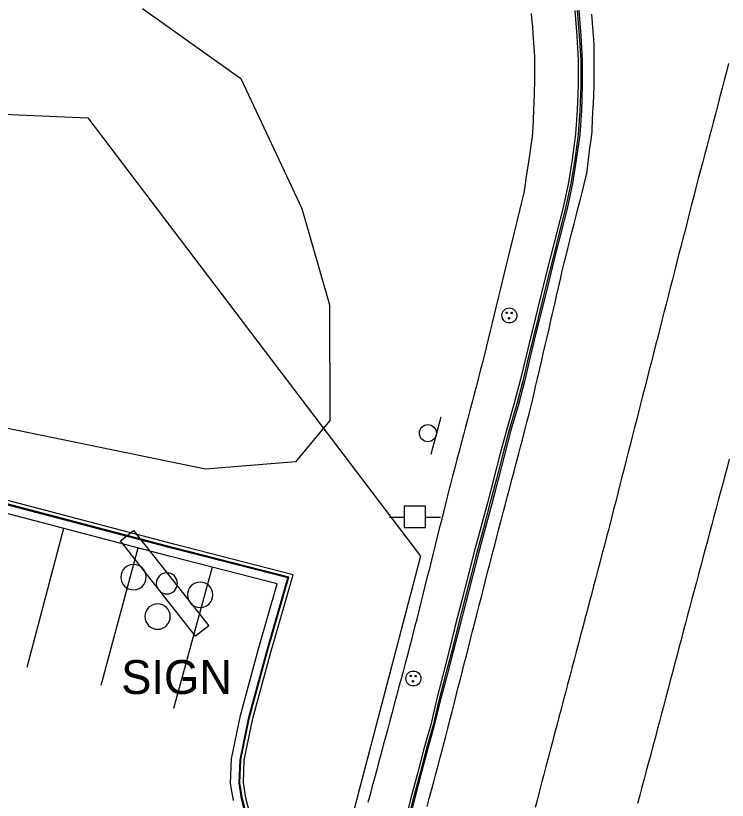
# Model space of a CAD drawing. Extents: x 1901471 to 1963503, y 756461 to 799997.
# Drawn here: x 1929483.1 to 1929567.1, y 772513.2 to 772605.7 of the extents above; entities that cross this region are included whole.
import ezdxf

# ---------------------------------------------------------------- set-up
doc = ezdxf.new("R2010")
doc.units = 0
for name, color, linetype in [('Default', 7, 'Continuous'), ('RD_EX_Bldg', 7, 'Continuous'), ('RD_EX_BldgApp', 7, 'Continuous'), ('RD_EX_Conc', 7, 'Continuous'), ('RD_EX_DR_Inlet', 7, 'Continuous'), ('RD_EX_Fence_Other', 7, 'Continuous'), ('RD_EX_Misc', 7, 'Continuous'), ('RD_EX_Road', 7, 'Continuous'), ('RD_EX_UT', 7, 'Continuous'), ('RD_EX_VEG', 7, 'Continuous'), ('RD_HC_Cl', 7, 'Continuous')]:
    doc.layers.add(name, color=color, linetype=linetype)

# ---------------------------------------------------------------- blocks, each defined once
blk = doc.blocks.new('PP')
at = {"layer": 'RD_EX_UT'}
for p, q in [((2.49, 2.51), (-2.51, 2.51)), ((-2.51, 2.51), (-2.51, -2.49)), ((2.49, -2.49), (2.49, 2.51)), ((-5.94, -0.05), (-2.47, -0.05)), ((2.42, -0.05), (6.06, -0.05)), ((-2.51, -2.49), (2.49, -2.49))]:
    blk.add_line(p, q, dxfattribs=at)
blk = doc.blocks.new('POST')
at = {"layer": 'Default'}
for start, end in [(90, 270), (270, 90)]:
    blk.add_arc((0, 0), 0.127, start, end, dxfattribs=at)
blk = doc.blocks.new('MH')
at = {"layer": 'RD_EX_DR_Inlet'}
for centre, radius in [((0, 0), 1.75), ((-0.66, 0.63), 0.175), ((0.56, 0.56), 0.175), ((-0.09, -0.66), 0.175)]:
    blk.add_circle(centre, radius, dxfattribs=at)
blk = doc.blocks.new('SIGNPOST')
at = {"layer": 'Default'}
for start, end in [(90, 270), (270, 90)]:
    blk.add_arc((0, 0), 0.127, start, end, dxfattribs=at)
blk = doc.blocks.new('SIGN')
at = {"layer": 'RD_EX_BldgApp'}
blk.add_line((-4.52, -2.02), (4.48, -2.02), dxfattribs=at)
blk.add_circle((0, 0), 2, dxfattribs=at)

msp = doc.modelspace()

# ---------------------------------------------------------------- linework, layer by layer
at = {"layer": 'RD_EX_Bldg'}
msp.add_lwpolyline([(1929497.03, 772545.01), (1929505.89, 772533.77), (1929504.33, 772532.55), (1929495.48, 772543.78)], close=True, dxfattribs=at)
at = {"layer": 'RD_EX_Conc'}
for points in [[(1929543.94, 772606.02), (1929544.04, 772605.02), (1929544.1, 772604.53), (1929544.16, 772603.53), (1929544.23, 772602.53), (1929544.3, 772601.53), (1929544.35, 772600.82), (1929544.34, 772599.82), (1929544.34, 772598.82), (1929544.33, 772597.82), (1929544.32, 772596.83), (1929544.32, 772596.54), (1929544.27, 772595.54), (1929544.23, 772594.54), (1929544.18, 772593.54), (1929544.13, 772592.54), (1929544.08, 772591.48), (1929544.08, 772591.48), (1929543.93, 772590.49), (1929543.78, 772589.51), (1929543.63, 772588.52), (1929543.48, 772587.53), (1929543.34, 772586.54), (1929543.19, 772585.55), (1929543.06, 772584.71), (1929542.82, 772583.74), (1929542.58, 772582.77), (1929542.34, 772581.8), (1929542.11, 772580.83), (1929541.87, 772579.86), (1929541.63, 772578.89), (1929541.48, 772578.28), (1929541.24, 772577.31), (1929541.01, 772576.34), (1929540.77, 772575.36), (1929540.54, 772574.39), (1929540.3, 772573.42), (1929540.07, 772572.45), (1929539.83, 772571.48), (1929539.59, 772570.51), (1929539.36, 772569.53), (1929539.12, 772568.56), (1929538.89, 772567.59), (1929538.65, 772566.62), (1929538.49, 772565.95), (1929538.24, 772564.98), (1929537.98, 772564.02), (1929537.73, 772563.05), (1929537.48, 772562.08), (1929537.22, 772561.12), (1929536.97, 772560.15), (1929536.71, 772559.18), (1929536.46, 772558.21), (1929536.21, 772557.25), (1929535.95, 772556.28), (1929535.7, 772555.31), (1929535.44, 772554.35), (1929535.19, 772553.38), (1929534.94, 772552.41), (1929534.68, 772551.44), (1929534.43, 772550.48), (1929534.33, 772550.08), (1929534.08, 772549.11), (1929533.84, 772548.15), (1929533.6, 772547.18), (1929533.35, 772546.21), (1929533.11, 772545.24), (1929532.87, 772544.27), (1929532.62, 772543.3), (1929532.38, 772542.33), (1929532.14, 772541.36), (1929531.9, 772540.39), (1929531.65, 772539.42), (1929531.41, 772538.45), (1929531.17, 772537.48), (1929530.92, 772536.51), (1929530.68, 772535.54), (1929530.44, 772534.57), (1929530.19, 772533.6), (1929529.95, 772532.63), (1929529.71, 772531.66), (1929529.61, 772531.27), (1929529.61, 772531.27), (1929529.35, 772530.3), (1929529.09, 772529.33), (1929528.83, 772528.37), (1929528.57, 772527.4), (1929528.31, 772526.44), (1929528.05, 772525.47), (1929527.79, 772524.51), (1929527.53, 772523.54), (1929527.28, 772522.57), (1929527.02, 772521.61), (1929526.76, 772520.64), (1929526.5, 772519.68), (1929526.24, 772518.71), (1929525.98, 772517.75), (1929525.72, 772516.78), (1929525.46, 772515.81), (1929525.2, 772514.85), (1929524.94, 772513.88), (1929524.68, 772512.92)], [(1929549.1, 772606.34), (1929549.33, 772603.35), (1929549.5, 772600.51), (1929549.5, 772597.51), (1929549.4, 772594.6), (1929549.2, 772591.76), (1929548.8, 772588.79), (1929548.36, 772586.05), (1929547.72, 772583.12), (1929546.98, 772580.22), (1929546.24, 772577.31), (1929545.5, 772574.36), (1929544.77, 772571.45), (1929544.05, 772568.54), (1929543.35, 772565.62), (1929542.67, 772562.7), (1929541.91, 772559.86), (1929541.06, 772556.98), (1929540.3, 772554.08), (1929539.55, 772551.18), (1929538.79, 772548.27), (1929538.03, 772545.37), (1929537.22, 772542.48), (1929536.49, 772539.56), (1929535.74, 772536.65), (1929535, 772533.75), (1929534.28, 772530.84), (1929533.51, 772527.93), (1929532.76, 772525.03), (1929532.76, 772525.03), (1929532.09, 772522.1), (1929531.3, 772519.24), (1929530.52, 772516.34), (1929529.76, 772513.44), (1929529, 772510.53)], [(1929549.4, 772606.36), (1929549.63, 772603.37), (1929549.8, 772600.51), (1929549.8, 772597.51), (1929549.7, 772594.58), (1929549.5, 772591.73), (1929549.09, 772588.75), (1929548.65, 772585.98), (1929548.01, 772583.05), (1929547.27, 772580.14), (1929546.53, 772577.23), (1929545.81, 772574.29), (1929545.09, 772571.38), (1929544.37, 772568.47), (1929543.65, 772565.55), (1929542.98, 772562.63), (1929542.21, 772559.78), (1929541.36, 772556.9), (1929540.6, 772554), (1929539.85, 772551.1), (1929539.09, 772548.2), (1929538.33, 772545.29), (1929537.52, 772542.4), (1929536.79, 772539.48), (1929536.04, 772536.58), (1929535.3, 772533.67), (1929534.59, 772530.76), (1929533.82, 772527.85), (1929533.07, 772524.95), (1929533.07, 772524.95), (1929532.37, 772522.03), (1929531.57, 772519.16), (1929530.8, 772516.26), (1929530.04, 772513.36), (1929529.28, 772510.46)], [(1929549.58, 772606.38), (1929549.81, 772603.39), (1929549.98, 772600.51), (1929549.98, 772597.51), (1929549.88, 772594.57), (1929549.68, 772591.7), (1929549.28, 772588.73), (1929548.83, 772585.94), (1929548.19, 772583.01), (1929547.45, 772580.1), (1929546.71, 772577.19), (1929545.98, 772574.25), (1929545.27, 772571.34), (1929544.55, 772568.43), (1929543.84, 772565.51), (1929543.17, 772562.59), (1929542.41, 772559.73), (1929541.56, 772556.85), (1929540.8, 772553.95), (1929540.05, 772551.04), (1929539.29, 772548.14), (1929538.53, 772545.24), (1929537.72, 772542.35), (1929536.99, 772539.43), (1929536.24, 772536.53), (1929535.5, 772533.62), (1929534.74, 772530.72), (1929533.98, 772527.81), (1929533.23, 772524.91), (1929533.23, 772524.91), (1929532.52, 772522), (1929531.71, 772519.13), (1929530.93, 772516.23), (1929530.17, 772513.33), (1929529.42, 772510.42)], [(1929510.47, 772511.09), (1929509.88, 772513.36), (1929509.58, 772515.24), (1929509.69, 772517.96), (1929510.72, 772522.95), (1929512.84, 772530.76), (1929515.35, 772539.49), (1929501.66, 772542.99), (1929481.14, 772548.38)], [(1929510.85, 772511.21), (1929510.27, 772513.44), (1929509.98, 772515.27), (1929510.08, 772517.91), (1929511.1, 772522.85), (1929513.23, 772530.66), (1929515.84, 772539.78), (1929501.76, 772543.38), (1929481.24, 772548.77)], [(1929510.37, 772511.05), (1929509.78, 772513.34), (1929509.48, 772515.24), (1929509.59, 772517.97), (1929510.62, 772522.97), (1929512.74, 772530.79), (1929515.22, 772539.42), (1929501.64, 772542.89), (1929481.11, 772548.28)]]:
    msp.add_lwpolyline(points, dxfattribs=at)
at = {"layer": 'RD_EX_Fence_Other'}
msp.add_lwpolyline([(1928943.66, 772569.06), (1928948.02, 772557.46), (1929021.66, 772575.26), (1929101.78, 772589.33), (1929188.62, 772597.69), (1929310.7, 772602.42), (1929440.73, 772595.88), (1929491.61, 772593.69), (1929530.87, 772541.97), (1929519.36, 772498.05), (1929508.31, 772456.27)], dxfattribs=at)
at = {"layer": 'RD_EX_Road'}
for points in [[(1929531.67, 772512.44), (1929531.93, 772513.4), (1929532.19, 772514.37), (1929532.45, 772515.34), (1929532.71, 772516.3), (1929532.96, 772517.27), (1929533.22, 772518.23), (1929533.48, 772519.2), (1929533.62, 772519.73), (1929533.86, 772520.7), (1929534.11, 772521.67), (1929534.36, 772522.64), (1929534.61, 772523.61), (1929534.85, 772524.58), (1929535.1, 772525.55), (1929535.35, 772526.52), (1929535.6, 772527.49), (1929535.84, 772528.45), (1929536.09, 772529.42), (1929536.34, 772530.39), (1929536.59, 772531.36), (1929536.83, 772532.33), (1929537.08, 772533.3), (1929537.33, 772534.27), (1929537.58, 772535.24), (1929537.82, 772536.21), (1929538.07, 772537.17), (1929538.32, 772538.14), (1929538.57, 772539.11), (1929538.81, 772540.08), (1929539.06, 772541.05), (1929539.14, 772541.35), (1929539.39, 772542.32), (1929539.65, 772543.29), (1929539.9, 772544.25), (1929540.15, 772545.22), (1929540.41, 772546.19), (1929540.66, 772547.15), (1929540.92, 772548.12), (1929541.17, 772549.09), (1929541.42, 772550.06), (1929541.68, 772551.02), (1929541.93, 772551.99), (1929542.18, 772552.96), (1929542.44, 772553.92), (1929542.69, 772554.89), (1929542.95, 772555.86), (1929543.2, 772556.83), (1929543.45, 772557.79), (1929543.71, 772558.76), (1929543.96, 772559.73), (1929544.03, 772560.04), (1929544.26, 772561.01), (1929544.48, 772561.99), (1929544.71, 772562.96), (1929544.93, 772563.94), (1929545.16, 772564.91), (1929545.38, 772565.88), (1929545.61, 772566.86), (1929545.83, 772567.83), (1929546.06, 772568.81), (1929546.28, 772569.78), (1929546.51, 772570.76), (1929546.73, 772571.73), (1929546.96, 772572.7), (1929547.18, 772573.68), (1929547.41, 772574.65), (1929547.63, 772575.63), (1929547.86, 772576.6), (1929548.04, 772577.3), (1929548.28, 772578.27), (1929548.53, 772579.24), (1929548.77, 772580.21), (1929549.02, 772581.18), (1929549.26, 772582.15), (1929549.51, 772583.12), (1929549.76, 772584.09), (1929550, 772585.06), (1929550.25, 772586.03), (1929550.49, 772587), (1929550.51, 772587.12), (1929550.64, 772588.12), (1929550.77, 772589.11), (1929550.89, 772590.1), (1929551.02, 772591.09), (1929551.15, 772592.08), (1929551.16, 772592.39), (1929551.21, 772593.39), (1929551.25, 772594.39), (1929551.29, 772595.39), (1929551.33, 772596.39), (1929551.38, 772597.39), (1929551.38, 772598.39), (1929551.38, 772599.39), (1929551.38, 772600.39), (1929551.38, 772601.39), (1929551.38, 772602.39), (1929551.34, 772602.92), (1929551.26, 772603.92), (1929551.18, 772604.92), (1929551.1, 772605.91)], [(1929567.26, 772600.09), (1929567.01, 772599.12), (1929566.75, 772598.15), (1929566.49, 772597.19), (1929566.24, 772596.22), (1929565.98, 772595.25), (1929565.73, 772594.29), (1929565.47, 772593.32), (1929565.22, 772592.35), (1929564.96, 772591.39), (1929564.71, 772590.42), (1929564.45, 772589.45), (1929564.2, 772588.49), (1929563.94, 772587.52), (1929563.68, 772586.55), (1929563.43, 772585.59), (1929563.34, 772585.27), (1929563.1, 772584.3), (1929562.85, 772583.33), (1929562.6, 772582.36), (1929562.35, 772581.39), (1929562.11, 772580.42), (1929561.86, 772579.45), (1929561.61, 772578.48), (1929561.36, 772577.52), (1929561.11, 772576.55), (1929560.87, 772575.58), (1929560.62, 772574.61), (1929560.37, 772573.64), (1929560.12, 772572.67), (1929559.88, 772571.7), (1929559.63, 772570.73), (1929559.38, 772569.77), (1929559.13, 772568.8), (1929558.89, 772567.83), (1929558.64, 772566.86), (1929558.39, 772565.89), (1929558.14, 772564.92), (1929557.89, 772563.95), (1929557.65, 772562.98), (1929557.4, 772562.01), (1929557.15, 772561.05), (1929556.9, 772560.08), (1929556.66, 772559.11), (1929556.41, 772558.14), (1929556.16, 772557.17), (1929555.91, 772556.2), (1929555.66, 772555.23), (1929555.42, 772554.26), (1929555.17, 772553.3), (1929554.92, 772552.33), (1929554.67, 772551.36), (1929554.43, 772550.39), (1929554.18, 772549.42), (1929553.93, 772548.45), (1929553.68, 772547.48), (1929553.44, 772546.51), (1929553.19, 772545.54), (1929553.1, 772545.22), (1929552.85, 772544.25), (1929552.59, 772543.28), (1929552.34, 772542.32), (1929552.08, 772541.35), (1929551.83, 772540.38), (1929551.57, 772539.42), (1929551.32, 772538.45), (1929551.06, 772537.48), (1929550.81, 772536.52), (1929550.55, 772535.55), (1929550.29, 772534.58), (1929550.04, 772533.61), (1929549.78, 772532.65), (1929549.53, 772531.68), (1929549.27, 772530.71), (1929549.02, 772529.75), (1929548.76, 772528.78), (1929548.51, 772527.81), (1929548.25, 772526.85), (1929548, 772525.88), (1929547.74, 772524.91), (1929547.49, 772523.95), (1929547.23, 772522.98), (1929546.98, 772522.01), (1929546.72, 772521.05), (1929546.46, 772520.08), (1929546.21, 772519.11), (1929545.95, 772518.15), (1929545.7, 772517.18), (1929545.44, 772516.21), (1929545.19, 772515.24), (1929544.93, 772514.28), (1929544.68, 772513.31), (1929544.42, 772512.34)], [(1929567.33, 772553.43), (1929567.08, 772552.46), (1929566.82, 772551.5), (1929566.56, 772550.53), (1929566.3, 772549.56), (1929566.04, 772548.6), (1929565.78, 772547.63), (1929565.52, 772546.67), (1929565.26, 772545.7), (1929565, 772544.74), (1929564.75, 772543.77), (1929564.49, 772542.8), (1929564.22, 772541.8), (1929563.96, 772540.83), (1929563.7, 772539.86), (1929563.45, 772538.9), (1929563.19, 772537.93), (1929562.93, 772536.96), (1929562.68, 772536), (1929562.42, 772535.03), (1929562.16, 772534.06), (1929561.91, 772533.1), (1929561.65, 772532.13), (1929561.39, 772531.16), (1929561.14, 772530.2), (1929560.88, 772529.23), (1929560.62, 772528.26), (1929560.37, 772527.3), (1929560.11, 772526.33), (1929559.85, 772525.36), (1929559.6, 772524.4), (1929559.34, 772523.43), (1929559.08, 772522.47), (1929558.83, 772521.5), (1929558.57, 772520.53), (1929558.31, 772519.57), (1929558.06, 772518.6), (1929557.8, 772517.63), (1929557.54, 772516.67), (1929557.29, 772515.7), (1929557.03, 772514.73), (1929556.77, 772513.77), (1929556.52, 772512.8)], [(1929508.8, 772513.14), (1929508.48, 772515.18), (1929508.59, 772518.09), (1929509.65, 772523.2), (1929511.78, 772531.06), (1929513.98, 772538.71), (1929501.39, 772541.93), (1929480.86, 772547.32)], [(1929488.76, 772545.24), (1929484.43, 772528.83)], [(1929497.51, 772542.94), (1929493.14, 772526.74)], [(1929506.28, 772540.67), (1929501.74, 772524.02)]]:
    msp.add_lwpolyline(points, dxfattribs=at)
at = {"layer": 'RD_EX_VEG'}
msp.add_lwpolyline([(1929498.07, 772606.58), (1929509.69, 772598.32), (1929516.89, 772583.01), (1929520.15, 772571.64), (1929520.2, 772557.98), (1929516.12, 772553.13), (1929505.53, 772552.23), (1929480.62, 772557.34), (1929459.82, 772567.65), (1929437.69, 772573.5), (1929423.66, 772570.05), (1929414.9, 772564.05), (1929411.71, 772551.69), (1929408.41, 772545.26), (1929396.17, 772545.08), (1929391.3, 772549.67), (1929392.77, 772557.25), (1929383.38, 772563.32), (1929358.92, 772570.31), (1929346.53, 772574)], dxfattribs=at)
at = {"layer": 'RD_HC_Cl'}
for centre, radius, start, end in [((1933934.019, 762479.741), 11482.379, 112.0131601, 122.8458902), ((1933920.665, 762509.144), 11420.505, 112.014247, 122.8463779), ((1933910.025, 762523.402), 11373.858, 112.013249, 123.5418878)]:
    msp.add_arc(centre, radius, start, end, dxfattribs=at)

# ---------------------------------------------------------------- block references
at = {"layer": 'Default', "xscale": 0.5039370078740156, "yscale": 0.5039370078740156}
msp.add_blockref('PP', (1929530.21, 772546.61), dxfattribs=at)
at = {"layer": 'RD_EX_Bldg', "xscale": 0.5039370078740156, "yscale": 0.5039370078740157, "rotation": 75.085793}
msp.add_blockref('SIGN', (1929531.76, 772556.49), dxfattribs=at)
at = {"layer": 'RD_EX_Bldg', "xscale": 9.84251968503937, "yscale": 9.84251968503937}
msp.add_blockref('SIGNPOST', (1929500.95, 772538.77), dxfattribs=at)
at = {"layer": 'RD_EX_DR_Inlet', "xscale": 0.5039370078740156, "yscale": 0.5039370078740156}
for p in [(1929541.38, 772570.38), (1929530.05, 772527.55)]:
    msp.add_blockref('MH', p, dxfattribs=at)
at = {"layer": 'RD_EX_Misc', "xscale": 11.811023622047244, "yscale": 11.811023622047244}
for p in [(1929497.01, 772539.51), (1929504.88, 772537.42), (1929499.86, 772534.86)]:
    msp.add_blockref('POST', p, dxfattribs=at)

# ---------------------------------------------------------------- texts
at = {"layer": 'RD_EX_Road'}
msp.add_text('SIGN', height=4, dxfattribs=at).set_placement((1929495.56, 772525.72))

doc.saveas('drawing.dxf')
